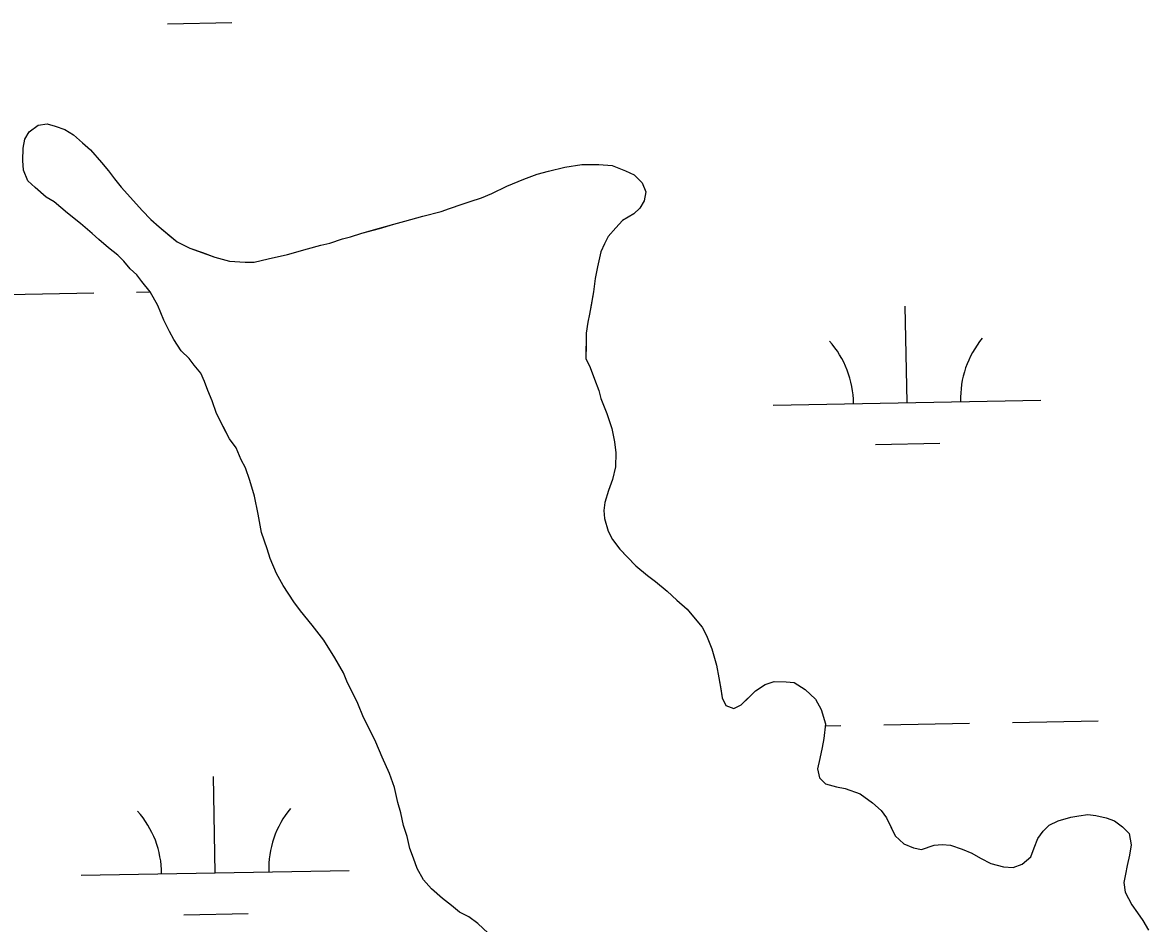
# Model space of a CAD drawing. Extents: x 3925854 to 3964121, y 224593 to 250589.
# Drawn here: x 3939875.2 to 3940295.6, y 233545 to 233881.4 of the extents above; entities that cross this region are included whole.
import ezdxf

# ---------------------------------------------------------------- set-up
doc = ezdxf.new("R2010")
doc.units = 0
doc.layers.add('V-TOPO-SHOR', color=7, linetype='Continuous')
doc.layers.add('V-WETL-SWMP', color=7, linetype='Continuous')

msp = doc.modelspace()

# ---------------------------------------------------------------- linework, layer by layer
at = {"layer": 'V-TOPO-SHOR'}
for points in [[(3940049.004, 233541.391), (3940045.183, 233545.037), (3940041.898, 233547.568), (3940038.328, 233549.274), (3940035.319, 233551.801), (3940032.036, 233554.332), (3940027.938, 233557.982), (3940024.942, 233561.337), (3940022.509, 233565.517), (3940021.18, 233569.404), (3940019.847, 233573.014), (3940018.798, 233577.45), (3940017.471, 233581.616), (3940016.429, 233586.328), (3940015.374, 233590.211), (3940014.065, 233595.757), (3940012.202, 233601.035), (3940009.519, 233607.152), (3940007.104, 233612.713), (3940005.488, 233616.051), (3940002.527, 233621.896), (3940000.385, 233627.176), (3939998.5, 233631.071), (3939996.348, 233635.521), (3939995.009, 233638.581), (3939991.765, 233644.152), (3939987.708, 233650.84), (3939983.358, 233656.425), (3939979.006, 233661.736), (3939976.562, 233665.084), (3939972.497, 233671.22), (3939970.068, 233675.674), (3939967.654, 233681.237), (3939966.597, 233684.843), (3939964.467, 233690.952), (3939963.177, 233697.881), (3939961.882, 233704.533), (3939960.025, 233710.361), (3939958.427, 233715.082), (3939956.809, 233718.144), (3939954.933, 233722.592), (3939952.49, 233725.94), (3939950.065, 233730.671), (3939947.64, 233735.404), (3939946.045, 233740.125), (3939944.437, 233744.014), (3939943.1, 233747.35), (3939941.759, 233750.408), (3939939.311, 233753.482), (3939937.411, 233755.995), (3939934.406, 233758.799), (3939931.699, 233762.981), (3939930.081, 233766.042), (3939927.924, 233770.218), (3939925.786, 233775.774), (3939922.813, 233780.79), (3939919.822, 233784.7), (3939917.922, 233787.213), (3939915.462, 233789.455), (3939913.013, 233792.253), (3939910.832, 233794.493), (3939907.274, 233797.305), (3939903.721, 233800.393), (3939901.263, 233802.636), (3939896.891, 233806.288), (3939891.966, 233810.224), (3939887.046, 233814.435), (3939884.028, 233816.132), (3939879.929, 233819.782), (3939877.199, 233822.305), (3939875.594, 233826.196), (3939875.364, 233829.792), (3939875.426, 233834.493), (3939876.024, 233837.8), (3939877.718, 233840.542), (3939881.066, 233842.986), (3939884.39, 233843.496), (3939887.419, 233842.625), (3939890.999, 233841.472), (3939894.288, 233839.494), (3939897.565, 233836.41), (3939900.573, 233833.882), (3939904.655, 233829.129), (3939907.379, 233826.053), (3939909.55, 233822.983), (3939911.997, 233819.909), (3939915.538, 233815.991), (3939919.898, 233811.236), (3939923.171, 233807.875), (3939926.173, 233805.071), (3939930.275, 233801.698), (3939933.01, 233799.451), (3939937.679, 233797.178), (3939942.357, 233795.458), (3939947.032, 233793.737), (3939952.541, 233792.281), (3939958.341, 233791.929), (3939961.659, 233791.884)], [(3939961.659, 233791.884), (3939966.929, 233793.197), (3939974.135, 233794.759), (3939981.627, 233796.873), (3939986.62, 233798.188), (3939989.946, 233798.972), (3939994.669, 233800.57), (3939997.718, 233801.358), (3940001.884, 233802.685), (3940008.542, 233804.53), (3940013.815, 233806.12), (3940017.975, 233807.17), (3940024.635, 233809.018), (3940031.57, 233810.861), (3940034.623, 233811.926), (3940039.344, 233813.521), (3940042.397, 233814.586), (3940046.563, 233815.913), (3940050.454, 233817.521), (3940056.019, 233820.212), (3940062.41, 233822.891), (3940067.412, 233824.758), (3940071.571, 233825.809), (3940077.674, 233827.386), (3940084.045, 233828.408), (3940090.402, 233828.324), (3940095.373, 233827.98), (3940100.323, 233825.981), (3940103.62, 233824.556), (3940106.621, 233821.476), (3940107.958, 233818.139), (3940107.362, 233814.832), (3940105.666, 233812.09), (3940103.426, 233809.906), (3940099.248, 233807.475), (3940096.723, 233804.743), (3940093.917, 233801.465), (3940092.498, 233798.718), (3940091.074, 233795.697), (3940089.897, 233790.184), (3940089.008, 233785.773), (3940088.389, 233780.806), (3940087.494, 233775.842), (3940086.898, 233772.532), (3940086.304, 233769.499), (3940085.696, 233765.362), (3940085.639, 233760.941), (3940085.573, 233755.964), (3940087.187, 233752.626), (3940088.787, 233748.182), (3940090.39, 233744.014), (3940091.179, 233740.965), (3940093.317, 233735.406), (3940095.178, 233729.854), (3940096.217, 233724.863), (3940096.714, 233720.712), (3940096.645, 233715.461), (3940095.477, 233710.775), (3940094.042, 233706.648), (3940092.6, 233702.245), (3940092.283, 233699.21), (3940092.518, 233696.165), (3940093.839, 233691.448), (3940095.457, 233688.386), (3940098.173, 233684.757), (3940100.9, 233681.958), (3940104.173, 233678.597), (3940108.548, 233674.945), (3940111.558, 233672.692), (3940115.933, 233669.043), (3940119.482, 233665.678), (3940123.306, 233662.309), (3940125.757, 233659.514), (3940129.022, 233655.6), (3940130.639, 233652.538), (3940132.509, 233647.537), (3940134.363, 233641.432), (3940135.131, 233636.721), (3940135.905, 233632.566), (3940136.413, 233629.242), (3940137.758, 233626.459), (3940140.783, 233625.314), (3940143.564, 233626.66), (3940146.366, 233629.385), (3940148.885, 233631.841), (3940152.512, 233634.28), (3940155.842, 233635.341), (3940160.266, 233635.284), (3940163.301, 233634.966), (3940167.413, 233632.425), (3940171.237, 233628.779), (3940173.396, 233624.882), (3940174.985, 233619.608), (3940174.358, 233614.089), (3940173.76, 233610.779), (3940172.877, 233606.644), (3940171.997, 233602.786), (3940172.781, 233599.458), (3940174.964, 233597.217), (3940179.095, 233596.058), (3940182.405, 233595.46)], [(3940182.405, 233595.46), (3940187.906, 233593.453), (3940192.561, 233590.074), (3940195.84, 233587.266), (3940197.738, 233584.477), (3940199.62, 233580.582), (3940200.966, 233577.8), (3940204.243, 233574.716), (3940207.816, 233573.287), (3940210.849, 233572.693), (3940215.57, 233574.288), (3940218.613, 233574.526), (3940221.651, 233574.208), (3940226.054, 233572.768), (3940229.63, 233571.339), (3940232.921, 233569.361), (3940236.763, 233567.374), (3940241.447, 233566.207), (3940245.037, 233565.881), (3940248.371, 233567.22), (3940251.723, 233569.94), (3940252.874, 233573.242), (3940254.304, 233576.815), (3940256.274, 233579.553), (3940258.515, 233581.737), (3940261.853, 233583.35), (3940266.569, 233584.669), (3940269.617, 233585.181), (3940272.941, 233585.691), (3940275.978, 233585.376), (3940279.836, 233584.493), (3940282.861, 233583.348), (3940285.872, 233581.098), (3940288.327, 233578.577), (3940289.101, 233574.419), (3940288.497, 233570.559), (3940287.617, 233566.7), (3940287.021, 233563.391), (3940286.427, 233560.358), (3940286.933, 233556.757), (3940289.357, 233552.026), (3940291.526, 233548.956), (3940293.425, 233546.167), (3940295.59, 233542.544)]]:
    msp.add_lwpolyline(points, dxfattribs=at)
at = {"layer": 'V-WETL-SWMP'}
for p, q in [((3939929.387, 233880.923), (3939953.383, 233881.359)), ((3939877.718, 233840.542), (3939881.067, 233842.986)), ((3939881.067, 233842.986), (3939884.391, 233843.495)), ((3939884.391, 233843.495), (3939887.42, 233842.625)), ((3939887.42, 233842.625), (3939890.998, 233841.472)), ((3939890.998, 233841.472), (3939894.289, 233839.493)), ((3939875.426, 233834.492), (3939876.023, 233837.801)), ((3939876.023, 233837.801), (3939877.718, 233840.542)), ((3939894.289, 233839.493), (3939897.565, 233836.409)), ((3939875.364, 233829.793), (3939875.426, 233834.492)), ((3939897.565, 233836.409), (3939900.573, 233833.882)), ((3939900.573, 233833.882), (3939904.656, 233829.128)), ((3939875.593, 233826.197), (3939875.364, 233829.793)), ((3939904.656, 233829.128), (3939907.379, 233826.052)), ((3940077.674, 233827.387), (3940084.045, 233828.408)), ((3940084.045, 233828.408), (3940090.402, 233828.324)), ((3940090.402, 233828.324), (3940095.373, 233827.981)), ((3939877.2, 233822.305), (3939875.593, 233826.197)), ((3939907.379, 233826.052), (3939909.55, 233822.982)), ((3940062.411, 233822.89), (3940067.411, 233824.759)), ((3940067.411, 233824.759), (3940071.572, 233825.809)), ((3940071.572, 233825.809), (3940077.674, 233827.387)), ((3940095.373, 233827.981), (3940100.322, 233825.981)), ((3940100.322, 233825.981), (3940103.62, 233824.555)), ((3940103.62, 233824.555), (3940106.62, 233821.475)), ((3939879.93, 233819.781), (3939877.2, 233822.305)), ((3939884.028, 233816.133), (3939879.93, 233819.781)), ((3939909.55, 233822.982), (3939911.997, 233819.909)), ((3939911.997, 233819.909), (3939915.539, 233815.992)), ((3940050.454, 233817.52), (3940056.018, 233820.211)), ((3940056.018, 233820.211), (3940062.411, 233822.89)), ((3940106.62, 233821.475), (3940107.958, 233818.14)), ((3939887.046, 233814.435), (3939884.028, 233816.133)), ((3939915.539, 233815.992), (3939919.898, 233811.235)), ((3940042.398, 233814.586), (3940046.562, 233815.913)), ((3940046.562, 233815.913), (3940050.454, 233817.52)), ((3940107.958, 233818.14), (3940107.361, 233814.831)), ((3939891.966, 233810.223), (3939887.046, 233814.435)), ((3940031.569, 233810.86), (3940034.623, 233811.925)), ((3940034.623, 233811.925), (3940039.344, 233813.521)), ((3940039.344, 233813.521), (3940042.398, 233814.586)), ((3940105.666, 233812.089), (3940103.426, 233809.907)), ((3940107.361, 233814.831), (3940105.666, 233812.089)), ((3939896.89, 233806.288), (3939891.966, 233810.223)), ((3939919.898, 233811.235), (3939923.171, 233807.875)), ((3939923.171, 233807.875), (3939926.174, 233805.071)), ((3940013.815, 233806.12), (3940017.975, 233807.17)), ((3940017.975, 233807.17), (3940024.634, 233809.017)), ((3940024.634, 233809.017), (3940031.569, 233810.86)), ((3940099.247, 233807.475), (3940096.723, 233804.744)), ((3940103.426, 233809.907), (3940099.247, 233807.475)), ((3939901.264, 233802.637), (3939896.89, 233806.288)), ((3939926.174, 233805.071), (3939933.01, 233799.451)), ((3940001.883, 233802.685), (3940008.541, 233804.531)), ((3940008.541, 233804.531), (3940013.815, 233806.12)), ((3940096.723, 233804.744), (3940093.916, 233801.464)), ((3939903.722, 233800.393), (3939901.264, 233802.637)), ((3939907.275, 233797.305), (3939903.722, 233800.393)), ((3939933.01, 233799.451), (3939937.68, 233797.178)), ((3939986.62, 233798.188), (3939989.947, 233798.973)), ((3939989.947, 233798.973), (3939994.668, 233800.569)), ((3939994.668, 233800.569), (3939997.719, 233801.358)), ((3939997.719, 233801.358), (3940001.883, 233802.685)), ((3940093.916, 233801.464), (3940092.497, 233798.719)), ((3939910.831, 233794.493), (3939907.275, 233797.305)), ((3939937.68, 233797.178), (3939947.032, 233793.737)), ((3939966.928, 233793.197), (3939974.135, 233794.76)), ((3939974.135, 233794.76), (3939981.627, 233796.872)), ((3939981.627, 233796.872), (3939986.62, 233798.188)), ((3940091.075, 233795.697), (3940089.896, 233790.184)), ((3940092.497, 233798.719), (3940091.075, 233795.697)), ((3939913.013, 233792.253), (3939910.831, 233794.493)), ((3939915.463, 233789.456), (3939913.013, 233792.253)), ((3939947.032, 233793.737), (3939952.541, 233792.282)), ((3939952.541, 233792.282), (3939958.342, 233791.929)), ((3939958.342, 233791.929), (3939961.658, 233791.885)), ((3939961.658, 233791.885), (3939966.928, 233793.197)), ((3939917.921, 233787.212), (3939915.463, 233789.456)), ((3939919.823, 233784.699), (3939917.921, 233787.212)), ((3940089.896, 233790.184), (3940089.008, 233785.773)), ((3939922.812, 233780.79), (3939919.823, 233784.699)), ((3940089.008, 233785.773), (3940088.39, 233780.806)), ((3939869.807, 233779.822), (3939901.802, 233780.403)), ((3939917.799, 233780.694), (3939922.815, 233780.786)), ((3939925.786, 233775.775), (3939922.812, 233780.79)), ((3940088.39, 233780.806), (3940086.898, 233772.533)), ((3939927.924, 233770.218), (3939925.786, 233775.775)), ((3940205.44, 233739.487), (3940204.786, 233775.481)), ((3939930.08, 233766.043), (3939927.924, 233770.218)), ((3940086.305, 233769.5), (3940085.697, 233765.362)), ((3940086.898, 233772.533), (3940086.305, 233769.5)), ((3939931.698, 233762.981), (3939930.08, 233766.043)), ((3940085.697, 233765.362), (3940085.573, 233755.965)), ((3939934.406, 233758.799), (3939931.698, 233762.981)), ((3939937.41, 233755.995), (3939934.406, 233758.799)), ((3939939.311, 233753.482), (3939937.41, 233755.995)), ((3939941.759, 233750.408), (3939939.311, 233753.482)), ((3940085.573, 233755.965), (3940087.187, 233752.626)), ((3940087.187, 233752.626), (3940088.786, 233748.182)), ((3939943.1, 233747.35), (3939941.759, 233750.408)), ((3939944.438, 233744.015), (3939943.1, 233747.35)), ((3940088.786, 233748.182), (3940090.39, 233744.015)), ((3939946.045, 233740.124), (3939944.438, 233744.015)), ((3939947.641, 233735.404), (3939946.045, 233740.124)), ((3940090.39, 233744.015), (3940091.178, 233740.964)), ((3940091.178, 233740.964), (3940093.316, 233735.407)), ((3940155.448, 233738.578), (3940255.432, 233740.396)), ((3939952.491, 233725.941), (3939947.641, 233735.404)), ((3940093.316, 233735.407), (3940095.178, 233729.854)), ((3940095.178, 233729.854), (3940096.217, 233724.864)), ((3939954.934, 233722.591), (3939952.491, 233725.941)), ((3940096.217, 233724.864), (3940096.715, 233720.711)), ((3940193.723, 233723.84), (3940217.719, 233724.277)), ((3939956.81, 233718.144), (3939954.934, 233722.591)), ((3940096.715, 233720.711), (3940096.645, 233715.46)), ((3939958.428, 233715.082), (3939956.81, 233718.144)), ((3939960.024, 233710.361), (3939958.428, 233715.082)), ((3940096.645, 233715.46), (3940095.477, 233710.776)), ((3940095.477, 233710.776), (3940094.041, 233706.649)), ((3939961.882, 233704.532), (3939960.024, 233710.361)), ((3940094.041, 233706.649), (3940092.6, 233702.246)), ((3939963.176, 233697.88), (3939961.882, 233704.532)), ((3940092.6, 233702.246), (3940092.283, 233699.209)), ((3939964.466, 233690.953), (3939963.176, 233697.88)), ((3940092.283, 233699.209), (3940092.519, 233696.165)), ((3940092.519, 233696.165), (3940093.839, 233691.449)), ((3939966.597, 233684.843), (3939964.466, 233690.953)), ((3940093.839, 233691.449), (3940095.457, 233688.386)), ((3940095.457, 233688.386), (3940098.173, 233684.757)), ((3939967.654, 233681.236), (3939966.597, 233684.843)), ((3939970.068, 233675.675), (3939967.654, 233681.236)), ((3940098.173, 233684.757), (3940104.173, 233678.596)), ((3940104.173, 233678.596), (3940108.547, 233674.945)), ((3939972.497, 233671.22), (3939970.068, 233675.675)), ((3940108.547, 233674.945), (3940111.558, 233672.693)), ((3940111.558, 233672.693), (3940115.932, 233669.042)), ((3939976.562, 233665.085), (3939972.497, 233671.22)), ((3940115.932, 233669.042), (3940119.481, 233665.678)), ((3939979.006, 233661.735), (3939976.562, 233665.085)), ((3940119.481, 233665.678), (3940123.306, 233662.31)), ((3939983.358, 233656.426), (3939979.006, 233661.735)), ((3940123.306, 233662.31), (3940125.757, 233659.513)), ((3939987.707, 233650.84), (3939983.358, 233656.426)), ((3940125.757, 233659.513), (3940129.022, 233655.6)), ((3940129.022, 233655.6), (3940130.64, 233652.538)), ((3940130.64, 233652.538), (3940132.509, 233647.537)), ((3939991.764, 233644.152), (3939987.707, 233650.84)), ((3940132.509, 233647.537), (3940134.363, 233641.431)), ((3939995.008, 233638.58), (3939991.764, 233644.152)), ((3940134.363, 233641.431), (3940135.13, 233636.722)), ((3939996.349, 233635.522), (3939995.008, 233638.58)), ((3940000.385, 233627.175), (3939996.349, 233635.522)), ((3940135.13, 233636.722), (3940135.904, 233632.565)), ((3940152.512, 233634.28), (3940155.843, 233635.342)), ((3940155.843, 233635.342), (3940160.265, 233635.283)), ((3940160.265, 233635.283), (3940163.302, 233634.966)), ((3940163.302, 233634.966), (3940167.414, 233632.424)), ((3940135.904, 233632.565), (3940136.413, 233629.242)), ((3940143.565, 233626.659), (3940148.886, 233631.84)), ((3940148.886, 233631.84), (3940152.512, 233634.28)), ((3940167.414, 233632.424), (3940171.236, 233628.78)), ((3940002.526, 233621.895), (3940000.385, 233627.175)), ((3940136.413, 233629.242), (3940137.758, 233626.459)), ((3940137.758, 233626.459), (3940140.783, 233625.314)), ((3940140.783, 233625.314), (3940143.565, 233626.659)), ((3940171.236, 233628.78), (3940173.396, 233624.881)), ((3940173.396, 233624.881), (3940174.984, 233619.608)), ((3940005.489, 233616.051), (3940002.526, 233621.895)), ((3940174.984, 233619.608), (3940174.358, 233614.088)), ((3940174.897, 233618.841), (3940180.783, 233618.948)), ((3940196.781, 233619.239), (3940228.775, 233619.82)), ((3940244.773, 233620.111), (3940276.768, 233620.693)), ((3940007.104, 233612.712), (3940005.489, 233616.051)), ((3940174.358, 233614.088), (3940173.761, 233610.779)), ((3940009.518, 233607.152), (3940007.104, 233612.712)), ((3940173.761, 233610.779), (3940172.877, 233606.644)), ((3940012.201, 233601.035), (3940009.518, 233607.152)), ((3940172.877, 233606.644), (3940171.997, 233602.786)), ((3940171.997, 233602.786), (3940172.782, 233599.458)), ((3939947.153, 233563.949), (3939946.498, 233599.943)), ((3940014.066, 233595.758), (3940012.201, 233601.035)), ((3940172.782, 233599.458), (3940174.964, 233597.218)), ((3940174.964, 233597.218), (3940179.095, 233596.058)), ((3940015.374, 233590.212), (3940014.066, 233595.758)), ((3940179.095, 233596.058), (3940182.404, 233595.461)), ((3940182.404, 233595.461), (3940187.906, 233593.453)), ((3940187.906, 233593.453), (3940192.56, 233590.074)), ((3940016.429, 233586.328), (3940015.374, 233590.212)), ((3940192.56, 233590.074), (3940195.84, 233587.266)), ((3940017.472, 233581.615), (3940016.429, 233586.328)), ((3940195.84, 233587.266), (3940197.738, 233584.477)), ((3940197.738, 233584.477), (3940200.966, 233577.8)), ((3940261.853, 233583.35), (3940266.57, 233584.67)), ((3940266.57, 233584.67), (3940269.617, 233585.182)), ((3940269.617, 233585.182), (3940272.941, 233585.691)), ((3940272.941, 233585.691), (3940275.978, 233585.375)), ((3940275.978, 233585.375), (3940279.836, 233584.494)), ((3940279.836, 233584.494), (3940282.861, 233583.348)), ((3940018.799, 233577.451), (3940017.472, 233581.615)), ((3940256.274, 233579.554), (3940258.515, 233581.736)), ((3940258.515, 233581.736), (3940261.853, 233583.35)), ((3940282.861, 233583.348), (3940285.872, 233581.097)), ((3940285.872, 233581.097), (3940288.327, 233578.577)), ((3940019.846, 233573.015), (3940018.799, 233577.451)), ((3940200.966, 233577.8), (3940204.243, 233574.716)), ((3940252.874, 233573.242), (3940254.303, 233576.816)), ((3940254.303, 233576.816), (3940256.274, 233579.554)), ((3940288.327, 233578.577), (3940289.101, 233574.42)), ((3940021.18, 233569.404), (3940019.846, 233573.015)), ((3940204.243, 233574.716), (3940207.817, 233573.286)), ((3940207.817, 233573.286), (3940210.85, 233572.693)), ((3940210.85, 233572.693), (3940215.57, 233574.289)), ((3940215.57, 233574.289), (3940218.614, 233574.525)), ((3940218.614, 233574.525), (3940221.651, 233574.209)), ((3940221.651, 233574.209), (3940226.054, 233572.768)), ((3940226.054, 233572.768), (3940229.629, 233571.339)), ((3940251.724, 233569.94), (3940252.874, 233573.242)), ((3940289.101, 233574.42), (3940288.497, 233570.558)), ((3940022.51, 233565.516), (3940021.18, 233569.404)), ((3940229.629, 233571.339), (3940232.92, 233569.36)), ((3940232.92, 233569.36), (3940236.763, 233567.374)), ((3940248.371, 233567.22), (3940251.724, 233569.94)), ((3940288.497, 233570.558), (3940287.616, 233566.7)), ((3939897.161, 233563.04), (3939997.144, 233564.858)), ((3940024.943, 233561.337), (3940022.51, 233565.516)), ((3940236.763, 233567.374), (3940241.447, 233566.206)), ((3940241.447, 233566.206), (3940245.036, 233565.882)), ((3940245.036, 233565.882), (3940248.371, 233567.22)), ((3940287.02, 233563.391), (3940286.426, 233560.358)), ((3940287.616, 233566.7), (3940287.02, 233563.391)), ((3940027.939, 233557.981), (3940024.943, 233561.337)), ((3940286.426, 233560.358), (3940286.932, 233556.758)), ((3940032.037, 233554.333), (3940027.939, 233557.981)), ((3940286.932, 233556.758), (3940289.357, 233552.026)), ((3940035.32, 233551.801), (3940032.037, 233554.333)), ((3940038.328, 233549.274), (3940035.32, 233551.801)), ((3940289.357, 233552.026), (3940291.527, 233548.957)), ((3939935.435, 233548.303), (3939959.431, 233548.739)), ((3940041.898, 233547.568), (3940038.328, 233549.274)), ((3940045.182, 233545.036), (3940041.898, 233547.568)), ((3940291.527, 233548.957), (3940293.425, 233546.167)), ((3940293.425, 233546.167), (3940295.589, 233542.545))]:
    msp.add_line(p, q, dxfattribs=at)
for centre, start, end in [((3940150.198, 233738.957), 0.26988, 41.81354), ((3940260.665, 233740.966), 140.26988, 181.81353), ((3939891.91, 233563.42), 0.26988, 41.81354), ((3940002.378, 233565.428), 140.26988, 181.81353)]:
    msp.add_arc(centre, 35.246, start, end, dxfattribs=at)

doc.saveas('drawing.dxf')
